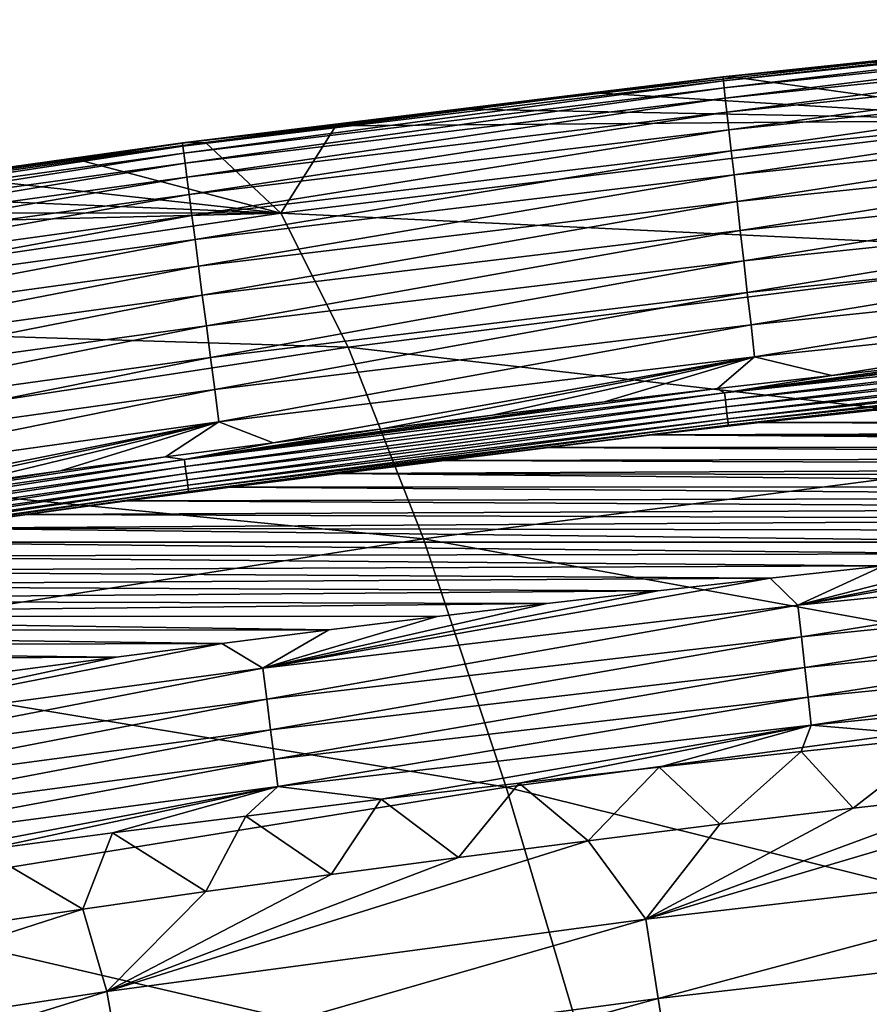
# Model space of a CAD drawing. Header units: millimetres. Extents: x -300 to 300, y -500 to 500.
# Tile 718 of 988: x -88 to -76, y 483 to 497. Entities that reach past the tile are written whole.
import ezdxf

# ---------------------------------------------------------------- set-up
doc = ezdxf.new("R2010")
doc.units = ezdxf.units.MM
doc.header["$LTSCALE"] = 81.481481
for name, color, linetype in [('20', 7, 'CONTINUOUS'), ('24', 7, 'CONTINUOUS'), ('25', 7, 'CONTINUOUS'), ('28', 7, 'CONTINUOUS'), ('29', 7, 'CONTINUOUS'), ('31', 7, 'CONTINUOUS'), ('33', 7, 'CONTINUOUS')]:
    doc.layers.add(name, color=color, linetype=linetype)

msp = doc.modelspace()

# ---------------------------------------------------------------- linework, layer by layer
at = {"layer": '20', "color": 7, "linetype": 'CONTINUOUS'}
for points in [[(-77.898, 496.052, 5.601), (-73.452, 495.438, 11.295), (-75.921, 496.273, 5.59), (-77.898, 496.052, 5.601)], [(-79.845, 495.826, 5.612), (-73.452, 495.438, 11.295), (-77.898, 496.052, 5.601), (-79.845, 495.826, 5.612)], [(-81.765, 495.596, 5.623), (-73.452, 495.438, 11.295), (-79.845, 495.826, 5.612), (-81.765, 495.596, 5.623)], [(-83.66, 495.36, 5.635), (-73.452, 495.438, 11.295), (-81.765, 495.596, 5.623), (-83.66, 495.36, 5.635)], [(-84.45, 494.105, 11.274), (-72.596, 493.544, 16.89), (-73.452, 495.438, 11.295), (-84.45, 494.105, 11.274)], [(-84.45, 494.105, 11.274), (-73.452, 495.438, 11.295), (-83.66, 495.36, 5.635), (-84.45, 494.105, 11.274)], [(-85.53, 495.119, 5.646), (-84.45, 494.105, 11.274), (-83.66, 495.36, 5.635), (-85.53, 495.119, 5.646)], [(-87.374, 494.874, 5.658), (-84.45, 494.105, 11.274), (-85.53, 495.119, 5.646), (-87.374, 494.874, 5.658)], [(-89.192, 494.624, 5.67), (-84.45, 494.105, 11.274), (-87.374, 494.874, 5.658), (-89.192, 494.624, 5.67)], [(-90.981, 494.371, 5.682), (-84.45, 494.105, 11.274), (-89.192, 494.624, 5.67), (-90.981, 494.371, 5.682)], [(-92.738, 494.114, 5.694), (-84.45, 494.105, 11.274), (-90.981, 494.371, 5.682), (-92.738, 494.114, 5.694)], [(-94.464, 493.854, 5.706), (-84.45, 494.105, 11.274), (-92.738, 494.114, 5.694), (-94.464, 493.854, 5.706)], [(-95.104, 492.535, 11.251), (-83.481, 492.177, 16.858), (-84.45, 494.105, 11.274), (-95.104, 492.535, 11.251)], [(-95.104, 492.535, 11.251), (-84.45, 494.105, 11.274), (-94.464, 493.854, 5.706), (-95.104, 492.535, 11.251)], [(-83.481, 492.177, 16.858), (-72.596, 493.544, 16.89), (-84.45, 494.105, 11.274), (-83.481, 492.177, 16.858)], [(-83.481, 492.177, 16.858), (-71.643, 490.817, 22.162), (-72.596, 493.544, 16.89), (-83.481, 492.177, 16.858)], [(-94.032, 490.57, 16.822), (-83.481, 492.177, 16.858), (-95.104, 492.535, 11.251), (-94.032, 490.57, 16.822)], [(-94.032, 490.57, 16.822), (-82.4, 489.421, 22.119), (-83.481, 492.177, 16.858), (-94.032, 490.57, 16.822)], [(-82.4, 489.421, 22.119), (-71.643, 490.817, 22.162), (-83.481, 492.177, 16.858), (-82.4, 489.421, 22.119)], [(-82.4, 489.421, 22.119), (-70.596, 487.276, 27.119), (-71.643, 490.817, 22.162), (-82.4, 489.421, 22.119)], [(-92.832, 487.782, 22.072), (-82.4, 489.421, 22.119), (-94.032, 490.57, 16.822), (-92.832, 487.782, 22.072)], [(-92.832, 487.782, 22.072), (-81.211, 485.856, 27.068), (-82.4, 489.421, 22.119), (-92.832, 487.782, 22.072)], [(-81.211, 485.856, 27.068), (-70.596, 487.276, 27.119), (-82.4, 489.421, 22.119), (-81.211, 485.856, 27.068)], [(-91.508, 484.192, 27.01), (-81.211, 485.856, 27.068), (-92.832, 487.782, 22.072), (-91.508, 484.192, 27.01)], [(-81.211, 485.856, 27.068), (-69.46, 482.94, 31.772), (-70.596, 487.276, 27.119), (-81.211, 485.856, 27.068)], [(-91.508, 484.192, 27.01), (-79.917, 481.502, 31.713), (-81.211, 485.856, 27.068), (-91.508, 484.192, 27.01)], [(-79.917, 481.502, 31.713), (-69.46, 482.94, 31.772), (-81.211, 485.856, 27.068), (-79.917, 481.502, 31.713)], [(-90.064, 479.818, 31.646), (-79.917, 481.502, 31.713), (-91.508, 484.192, 27.01), (-90.064, 479.818, 31.646)], [(-79.917, 481.502, 31.713), (-68.237, 477.829, 36.129), (-69.46, 482.94, 31.772), (-79.917, 481.502, 31.713)]]:
    msp.add_3dface(points, dxfattribs=at)
at = {"layer": '24', "color": 7, "linetype": 'CONTINUOUS'}
for points in [[(-74.897, 486.585, 1.401), (-76.224, 485.551, 2.124), (-76.97, 486.367, 1.397), (-74.897, 486.585, 1.401)], [(-74.283, 485.775, 2.111), (-76.224, 485.551, 2.124), (-74.897, 486.585, 1.401), (-74.283, 485.775, 2.111)], [(-76.97, 486.367, 1.397), (-78.14, 485.321, 2.136), (-79.012, 486.143, 1.393), (-76.97, 486.367, 1.397)], [(-76.224, 485.551, 2.124), (-78.14, 485.321, 2.136), (-76.97, 486.367, 1.397), (-76.224, 485.551, 2.124)], [(-79.012, 486.143, 1.393), (-80.032, 485.085, 2.149), (-81.023, 485.914, 1.389), (-79.012, 486.143, 1.393)], [(-78.14, 485.321, 2.136), (-80.032, 485.085, 2.149), (-79.012, 486.143, 1.393), (-78.14, 485.321, 2.136)], [(-81.023, 485.914, 1.389), (-81.895, 484.845, 2.161), (-83.005, 485.68, 1.384), (-81.023, 485.914, 1.389)], [(-80.032, 485.085, 2.149), (-81.895, 484.845, 2.161), (-81.023, 485.914, 1.389), (-80.032, 485.085, 2.149)], [(-83.005, 485.68, 1.384), (-83.727, 484.601, 2.173), (-84.954, 485.44, 1.38), (-83.005, 485.68, 1.384)], [(-81.895, 484.845, 2.161), (-83.727, 484.601, 2.173), (-83.005, 485.68, 1.384), (-81.895, 484.845, 2.161)], [(-84.954, 485.44, 1.38), (-85.527, 484.354, 2.185), (-86.867, 485.197, 1.376), (-84.954, 485.44, 1.38)], [(-83.727, 484.601, 2.173), (-85.527, 484.354, 2.185), (-84.954, 485.44, 1.38), (-83.727, 484.601, 2.173)], [(-86.867, 485.197, 1.376), (-87.294, 484.102, 2.197), (-88.741, 484.951, 1.371), (-86.867, 485.197, 1.376)], [(-85.527, 484.354, 2.185), (-87.294, 484.102, 2.197), (-86.867, 485.197, 1.376), (-85.527, 484.354, 2.185)], [(-87.294, 484.102, 2.197), (-89.028, 483.848, 2.209), (-88.741, 484.951, 1.371), (-87.294, 484.102, 2.197)]]:
    msp.add_3dface(points, dxfattribs=at)
at = {"layer": '25', "color": 7, "linetype": 'CONTINUOUS'}
for points in [[(-74.283, 485.775, 2.111), (-72.316, 485.994, 2.099), (-79.202, 483.958, 3.22), (-74.283, 485.775, 2.111)], [(-72.316, 485.994, 2.099), (-71.416, 484.857, 3.188), (-79.202, 483.958, 3.22), (-72.316, 485.994, 2.099)], [(-76.224, 485.551, 2.124), (-74.283, 485.775, 2.111), (-79.202, 483.958, 3.22), (-76.224, 485.551, 2.124)], [(-78.14, 485.321, 2.136), (-76.224, 485.551, 2.124), (-79.202, 483.958, 3.22), (-78.14, 485.321, 2.136)], [(-80.032, 485.085, 2.149), (-78.14, 485.321, 2.136), (-79.202, 483.958, 3.22), (-80.032, 485.085, 2.149)], [(-81.895, 484.845, 2.161), (-80.032, 485.085, 2.149), (-86.949, 482.92, 3.253), (-81.895, 484.845, 2.161)], [(-80.032, 485.085, 2.149), (-79.202, 483.958, 3.22), (-86.949, 482.92, 3.253), (-80.032, 485.085, 2.149)], [(-83.727, 484.601, 2.173), (-81.895, 484.845, 2.161), (-86.949, 482.92, 3.253), (-83.727, 484.601, 2.173)], [(-71.416, 484.857, 3.188), (-79.025, 482.817, 4.417), (-79.202, 483.958, 3.22), (-71.416, 484.857, 3.188)], [(-71.263, 483.712, 4.404), (-79.025, 482.817, 4.417), (-71.416, 484.857, 3.188), (-71.263, 483.712, 4.404)], [(-85.527, 484.354, 2.185), (-83.727, 484.601, 2.173), (-86.949, 482.92, 3.253), (-85.527, 484.354, 2.185)], [(-87.294, 484.102, 2.197), (-85.527, 484.354, 2.185), (-86.949, 482.92, 3.253), (-87.294, 484.102, 2.197)], [(-89.028, 483.848, 2.209), (-87.294, 484.102, 2.197), (-94.652, 481.735, 3.288), (-89.028, 483.848, 2.209)], [(-87.294, 484.102, 2.197), (-86.949, 482.92, 3.253), (-94.652, 481.735, 3.288), (-87.294, 484.102, 2.197)], [(-79.202, 483.958, 3.22), (-86.748, 481.784, 4.431), (-86.949, 482.92, 3.253), (-79.202, 483.958, 3.22)], [(-79.025, 482.817, 4.417), (-86.748, 481.784, 4.431), (-79.202, 483.958, 3.22), (-79.025, 482.817, 4.417)], [(-71.263, 483.712, 4.404), (-78.861, 481.775, 5.711), (-79.025, 482.817, 4.417), (-71.263, 483.712, 4.404)], [(-71.12, 482.669, 5.717), (-78.861, 481.775, 5.711), (-71.263, 483.712, 4.404), (-71.12, 482.669, 5.717)], [(-86.949, 482.92, 3.253), (-94.424, 480.604, 4.444), (-94.652, 481.735, 3.288), (-86.949, 482.92, 3.253)], [(-86.748, 481.784, 4.431), (-94.424, 480.604, 4.444), (-86.949, 482.92, 3.253), (-86.748, 481.784, 4.431)], [(-79.025, 482.817, 4.417), (-86.56, 480.744, 5.704), (-86.748, 481.784, 4.431), (-79.025, 482.817, 4.417)], [(-78.861, 481.775, 5.711), (-86.56, 480.744, 5.704), (-79.025, 482.817, 4.417), (-78.861, 481.775, 5.711)]]:
    msp.add_3dface(points, dxfattribs=at)
at = {"layer": '28', "color": 7, "linetype": 'CONTINUOUS'}
for points in [[(-71.879, 496.698, 5.568), (-70.313, 496.884, 5.119), (-78.097, 496.063, 5.159), (-71.879, 496.698, 5.568)], [(-70.313, 496.884, 5.119), (-78.096, 496.057, 4.696), (-78.097, 496.063, 5.159), (-70.313, 496.884, 5.119)], [(-70.312, 496.873, 4.658), (-78.096, 496.057, 4.696), (-70.313, 496.884, 5.119), (-70.312, 496.873, 4.658)], [(-70.312, 496.873, 4.658), (-78.09, 496.005, 4.221), (-78.096, 496.057, 4.696), (-70.312, 496.873, 4.658)], [(-70.307, 496.819, 4.185), (-78.09, 496.005, 4.221), (-70.312, 496.873, 4.658), (-70.307, 496.819, 4.185)], [(-70.307, 496.819, 4.185), (-78.079, 495.905, 3.74), (-78.09, 496.005, 4.221), (-70.307, 496.819, 4.185)], [(-70.297, 496.716, 3.707), (-78.079, 495.905, 3.74), (-70.307, 496.819, 4.185), (-70.297, 496.716, 3.707)], [(-73.915, 496.488, 5.579), (-71.879, 496.698, 5.568), (-78.097, 496.063, 5.159), (-73.915, 496.488, 5.579)], [(-70.297, 496.716, 3.707), (-78.062, 495.755, 3.259), (-78.079, 495.905, 3.74), (-70.297, 496.716, 3.707)], [(-70.282, 496.563, 3.23), (-78.062, 495.755, 3.259), (-70.297, 496.716, 3.707), (-70.282, 496.563, 3.23)], [(-70.282, 496.563, 3.23), (-78.039, 495.553, 2.788), (-78.062, 495.755, 3.259), (-70.282, 496.563, 3.23)], [(-70.263, 496.359, 2.763), (-78.039, 495.553, 2.788), (-70.282, 496.563, 3.23), (-70.263, 496.359, 2.763)], [(-75.921, 496.273, 5.59), (-73.915, 496.488, 5.579), (-78.097, 496.063, 5.159), (-75.921, 496.273, 5.59)], [(-77.898, 496.052, 5.601), (-75.921, 496.273, 5.59), (-78.097, 496.063, 5.159), (-77.898, 496.052, 5.601)], [(-70.263, 496.359, 2.763), (-78.011, 495.3, 2.334), (-78.039, 495.553, 2.788), (-70.263, 496.359, 2.763)], [(-70.238, 496.105, 2.312), (-78.011, 495.3, 2.334), (-70.263, 496.359, 2.763), (-70.238, 496.105, 2.312)], [(-70.238, 496.105, 2.312), (-77.977, 494.999, 1.905), (-78.011, 495.3, 2.334), (-70.238, 496.105, 2.312)], [(-70.209, 495.803, 1.887), (-77.977, 494.999, 1.905), (-70.238, 496.105, 2.312), (-70.209, 495.803, 1.887)], [(-79.845, 495.826, 5.612), (-78.097, 496.063, 5.159), (-85.863, 495.114, 5.204), (-79.845, 495.826, 5.612)], [(-78.097, 496.063, 5.159), (-85.862, 495.111, 4.739), (-85.863, 495.114, 5.204), (-78.097, 496.063, 5.159)], [(-78.096, 496.057, 4.696), (-85.862, 495.111, 4.739), (-78.097, 496.063, 5.159), (-78.096, 496.057, 4.696)], [(-78.096, 496.057, 4.696), (-85.856, 495.064, 4.261), (-85.862, 495.111, 4.739), (-78.096, 496.057, 4.696)], [(-78.09, 496.005, 4.221), (-85.856, 495.064, 4.261), (-78.096, 496.057, 4.696), (-78.09, 496.005, 4.221)], [(-78.09, 496.005, 4.221), (-85.844, 494.967, 3.776), (-85.856, 495.064, 4.261), (-78.09, 496.005, 4.221)], [(-78.079, 495.905, 3.74), (-85.844, 494.967, 3.776), (-78.09, 496.005, 4.221), (-78.079, 495.905, 3.74)], [(-79.845, 495.826, 5.612), (-77.898, 496.052, 5.601), (-78.097, 496.063, 5.159), (-79.845, 495.826, 5.612)], [(-81.765, 495.596, 5.623), (-79.845, 495.826, 5.612), (-85.863, 495.114, 5.204), (-81.765, 495.596, 5.623)], [(-78.079, 495.905, 3.74), (-85.824, 494.82, 3.292), (-85.844, 494.967, 3.776), (-78.079, 495.905, 3.74)], [(-78.062, 495.755, 3.259), (-85.824, 494.82, 3.292), (-78.079, 495.905, 3.74), (-78.062, 495.755, 3.259)], [(-78.062, 495.755, 3.259), (-85.798, 494.62, 2.816), (-85.824, 494.82, 3.292), (-78.062, 495.755, 3.259)], [(-78.039, 495.553, 2.788), (-85.798, 494.62, 2.816), (-78.062, 495.755, 3.259), (-78.039, 495.553, 2.788)], [(-70.209, 495.803, 1.887), (-77.937, 494.654, 1.509), (-77.977, 494.999, 1.905), (-70.209, 495.803, 1.887)], [(-70.175, 495.458, 1.495), (-77.937, 494.654, 1.509), (-70.209, 495.803, 1.887), (-70.175, 495.458, 1.495)], [(-83.66, 495.36, 5.635), (-81.765, 495.596, 5.623), (-85.863, 495.114, 5.204), (-83.66, 495.36, 5.635)], [(-78.039, 495.553, 2.788), (-85.765, 494.37, 2.358), (-85.798, 494.62, 2.816), (-78.039, 495.553, 2.788)], [(-78.011, 495.3, 2.334), (-85.765, 494.37, 2.358), (-78.039, 495.553, 2.788), (-78.011, 495.3, 2.334)], [(-70.175, 495.458, 1.495), (-77.894, 494.271, 1.153), (-77.937, 494.654, 1.509), (-70.175, 495.458, 1.495)], [(-70.138, 495.074, 1.142), (-77.894, 494.271, 1.153), (-70.175, 495.458, 1.495), (-70.138, 495.074, 1.142)], [(-85.53, 495.119, 5.646), (-83.66, 495.36, 5.635), (-85.863, 495.114, 5.204), (-85.53, 495.119, 5.646)], [(-78.011, 495.3, 2.334), (-85.726, 494.07, 1.925), (-85.765, 494.37, 2.358), (-78.011, 495.3, 2.334)], [(-77.977, 494.999, 1.905), (-85.726, 494.07, 1.925), (-78.011, 495.3, 2.334), (-77.977, 494.999, 1.905)], [(-87.374, 494.874, 5.658), (-85.863, 495.114, 5.204), (-93.61, 494.027, 5.254), (-87.374, 494.874, 5.658)], [(-85.862, 495.111, 4.739), (-93.61, 494.028, 4.787), (-85.863, 495.114, 5.204), (-85.862, 495.111, 4.739)], [(-85.863, 495.114, 5.204), (-93.61, 494.028, 4.787), (-93.61, 494.027, 5.254), (-85.863, 495.114, 5.204)], [(-85.862, 495.111, 4.739), (-93.603, 493.985, 4.305), (-93.61, 494.028, 4.787), (-85.862, 495.111, 4.739)], [(-85.856, 495.064, 4.261), (-93.603, 493.985, 4.305), (-85.862, 495.111, 4.739), (-85.856, 495.064, 4.261)], [(-87.374, 494.874, 5.658), (-85.53, 495.119, 5.646), (-85.863, 495.114, 5.204), (-87.374, 494.874, 5.658)], [(-85.856, 495.064, 4.261), (-93.589, 493.892, 3.817), (-93.603, 493.985, 4.305), (-85.856, 495.064, 4.261)], [(-85.844, 494.967, 3.776), (-93.589, 493.892, 3.817), (-85.856, 495.064, 4.261), (-85.844, 494.967, 3.776)], [(-85.844, 494.967, 3.776), (-93.568, 493.748, 3.328), (-93.589, 493.892, 3.817), (-85.844, 494.967, 3.776)], [(-85.824, 494.82, 3.292), (-93.568, 493.748, 3.328), (-85.844, 494.967, 3.776), (-85.824, 494.82, 3.292)], [(-77.977, 494.999, 1.905), (-85.681, 493.725, 1.525), (-85.726, 494.07, 1.925), (-77.977, 494.999, 1.905)], [(-77.937, 494.654, 1.509), (-85.681, 493.725, 1.525), (-77.977, 494.999, 1.905), (-77.937, 494.654, 1.509)], [(-70.138, 495.074, 1.142), (-77.847, 493.856, 0.842), (-77.894, 494.271, 1.153), (-70.138, 495.074, 1.142)], [(-70.097, 494.66, 0.834), (-77.847, 493.856, 0.842), (-70.138, 495.074, 1.142), (-70.097, 494.66, 0.834)], [(-89.192, 494.624, 5.67), (-87.374, 494.874, 5.658), (-93.61, 494.027, 5.254), (-89.192, 494.624, 5.67)], [(-85.824, 494.82, 3.292), (-93.538, 493.551, 2.848), (-93.568, 493.748, 3.328), (-85.824, 494.82, 3.292)], [(-85.798, 494.62, 2.816), (-93.538, 493.551, 2.848), (-85.824, 494.82, 3.292), (-85.798, 494.62, 2.816)], [(-85.798, 494.62, 2.816), (-93.501, 493.303, 2.385), (-93.538, 493.551, 2.848), (-85.798, 494.62, 2.816)], [(-85.765, 494.37, 2.358), (-93.501, 493.303, 2.385), (-85.798, 494.62, 2.816), (-85.765, 494.37, 2.358)], [(-77.937, 494.654, 1.509), (-85.631, 493.342, 1.165), (-85.681, 493.725, 1.525), (-77.937, 494.654, 1.509)], [(-77.894, 494.271, 1.153), (-85.631, 493.342, 1.165), (-77.937, 494.654, 1.509), (-77.894, 494.271, 1.153)], [(-70.097, 494.66, 0.834), (-77.797, 493.417, 0.579), (-77.847, 493.856, 0.842), (-70.097, 494.66, 0.834)], [(-70.055, 494.222, 0.573), (-77.797, 493.417, 0.579), (-70.097, 494.66, 0.834), (-70.055, 494.222, 0.573)], [(-85.765, 494.37, 2.358), (-93.456, 493.004, 1.947), (-93.501, 493.303, 2.385), (-85.765, 494.37, 2.358)], [(-85.726, 494.07, 1.925), (-93.456, 493.004, 1.947), (-85.765, 494.37, 2.358), (-85.726, 494.07, 1.925)], [(-77.894, 494.271, 1.153), (-85.577, 492.926, 0.85), (-85.631, 493.342, 1.165), (-77.894, 494.271, 1.153)], [(-77.847, 493.856, 0.842), (-85.577, 492.926, 0.85), (-77.894, 494.271, 1.153), (-77.847, 493.856, 0.842)], [(-70.055, 494.222, 0.573), (-77.746, 492.963, 0.366), (-77.797, 493.417, 0.579), (-70.055, 494.222, 0.573)], [(-70.011, 493.769, 0.363), (-77.746, 492.963, 0.366), (-70.055, 494.222, 0.573), (-70.011, 493.769, 0.363)], [(-85.726, 494.07, 1.925), (-93.405, 492.66, 1.543), (-93.456, 493.004, 1.947), (-85.726, 494.07, 1.925)], [(-85.681, 493.725, 1.525), (-93.405, 492.66, 1.543), (-85.726, 494.07, 1.925), (-85.681, 493.725, 1.525)], [(-77.847, 493.856, 0.842), (-85.519, 492.486, 0.584), (-85.577, 492.926, 0.85), (-77.847, 493.856, 0.842)], [(-77.797, 493.417, 0.579), (-85.519, 492.486, 0.584), (-77.847, 493.856, 0.842), (-77.797, 493.417, 0.579)], [(-85.681, 493.725, 1.525), (-93.347, 492.277, 1.179), (-93.405, 492.66, 1.543), (-85.681, 493.725, 1.525)], [(-85.631, 493.342, 1.165), (-93.347, 492.277, 1.179), (-85.681, 493.725, 1.525), (-85.631, 493.342, 1.165)], [(-70.011, 493.769, 0.363), (-77.693, 492.5, 0.203), (-77.746, 492.963, 0.366), (-70.011, 493.769, 0.363)], [(-69.966, 493.308, 0.202), (-77.693, 492.5, 0.203), (-70.011, 493.769, 0.363), (-69.966, 493.308, 0.202)], [(-77.797, 493.417, 0.579), (-85.459, 492.03, 0.369), (-85.519, 492.486, 0.584), (-77.797, 493.417, 0.579)], [(-77.746, 492.963, 0.366), (-85.459, 492.03, 0.369), (-77.797, 493.417, 0.579), (-77.746, 492.963, 0.366)], [(-85.631, 493.342, 1.165), (-93.285, 491.861, 0.86), (-93.347, 492.277, 1.179), (-85.631, 493.342, 1.165)], [(-85.577, 492.926, 0.85), (-93.285, 491.861, 0.86), (-85.631, 493.342, 1.165), (-85.577, 492.926, 0.85)], [(-69.966, 493.308, 0.202), (-77.641, 492.037, 0.09), (-77.693, 492.5, 0.203), (-69.966, 493.308, 0.202)], [(-69.921, 492.846, 0.09), (-77.641, 492.037, 0.09), (-69.966, 493.308, 0.202), (-69.921, 492.846, 0.09)], [(-85.577, 492.926, 0.85), (-93.219, 491.42, 0.591), (-93.285, 491.861, 0.86), (-85.577, 492.926, 0.85)], [(-85.519, 492.486, 0.584), (-93.219, 491.42, 0.591), (-85.577, 492.926, 0.85), (-85.519, 492.486, 0.584)], [(-77.746, 492.963, 0.366), (-85.399, 491.567, 0.205), (-85.459, 492.03, 0.369), (-77.746, 492.963, 0.366)], [(-77.693, 492.5, 0.203), (-85.399, 491.567, 0.205), (-77.746, 492.963, 0.366), (-77.693, 492.5, 0.203)], [(-77.641, 492.037, 0.09), (-69.921, 492.846, 0.09), (-76.531, 491.77, 0.031), (-77.641, 492.037, 0.09)], [(-76.531, 491.77, 0.031), (-69.921, 492.846, 0.09), (-74.874, 491.952, 0.031), (-76.531, 491.77, 0.031)], [(-85.519, 492.486, 0.584), (-93.15, 490.963, 0.373), (-93.219, 491.42, 0.591), (-85.519, 492.486, 0.584)], [(-85.459, 492.03, 0.369), (-93.15, 490.963, 0.373), (-85.519, 492.486, 0.584), (-85.459, 492.03, 0.369)], [(-77.693, 492.5, 0.203), (-85.338, 491.103, 0.091), (-85.399, 491.567, 0.205), (-77.693, 492.5, 0.203)], [(-77.641, 492.037, 0.09), (-85.338, 491.103, 0.091), (-77.693, 492.5, 0.203), (-77.641, 492.037, 0.09)], [(-85.459, 492.03, 0.369), (-93.08, 490.498, 0.208), (-93.15, 490.963, 0.373), (-85.459, 492.03, 0.369)], [(-85.399, 491.567, 0.205), (-93.08, 490.498, 0.208), (-85.459, 492.03, 0.369), (-85.399, 491.567, 0.205)], [(-85.338, 491.103, 0.091), (-77.641, 492.037, 0.09), (-84.561, 490.805, 0.031), (-85.338, 491.103, 0.091)], [(-84.561, 490.805, 0.031), (-77.641, 492.037, 0.09), (-82.992, 491.004, 0.031), (-84.561, 490.805, 0.031)], [(-82.992, 491.004, 0.031), (-77.641, 492.037, 0.09), (-81.405, 491.201, 0.031), (-82.992, 491.004, 0.031)], [(-81.405, 491.201, 0.031), (-77.641, 492.037, 0.09), (-79.798, 491.394, 0.031), (-81.405, 491.201, 0.031)], [(-79.798, 491.394, 0.031), (-77.641, 492.037, 0.09), (-78.173, 491.584, 0.031), (-79.798, 491.394, 0.031)], [(-78.173, 491.584, 0.031), (-77.641, 492.037, 0.09), (-76.531, 491.77, 0.031), (-78.173, 491.584, 0.031)], [(-85.399, 491.567, 0.205), (-93.011, 490.032, 0.092), (-93.08, 490.498, 0.208), (-85.399, 491.567, 0.205)], [(-85.338, 491.103, 0.091), (-93.011, 490.032, 0.092), (-85.399, 491.567, 0.205), (-85.338, 491.103, 0.091)], [(-93.011, 490.032, 0.092), (-85.338, 491.103, 0.091), (-91.99, 489.78, 0.031), (-93.011, 490.032, 0.092)], [(-91.99, 489.78, 0.031), (-85.338, 491.103, 0.091), (-90.553, 489.989, 0.031), (-91.99, 489.78, 0.031)], [(-90.553, 489.989, 0.031), (-85.338, 491.103, 0.091), (-89.095, 490.195, 0.031), (-90.553, 489.989, 0.031)], [(-89.095, 490.195, 0.031), (-85.338, 491.103, 0.091), (-87.613, 490.4, 0.031), (-89.095, 490.195, 0.031)], [(-87.613, 490.4, 0.031), (-85.338, 491.103, 0.091), (-86.104, 490.603, 0.031), (-87.613, 490.4, 0.031)], [(-86.104, 490.603, 0.031), (-85.338, 491.103, 0.091), (-84.561, 490.805, 0.031), (-86.104, 490.603, 0.031)]]:
    msp.add_3dface(points, dxfattribs=at)
at = {"layer": '29', "color": 7, "linetype": 'CONTINUOUS'}
for points in [[(-75.978, 491.271, 0.5), (-50.387, 491.125, 0.5), (-77.565, 491.094, 0.5), (-75.978, 491.271, 0.5)], [(-77.565, 491.094, 0.5), (-52.372, 491.002, 0.5), (-79.115, 490.916, 0.5), (-77.565, 491.094, 0.5)], [(-52.372, 491.002, 0.5), (-54.332, 490.875, 0.5), (-79.115, 490.916, 0.5), (-52.372, 491.002, 0.5)], [(-50.387, 491.125, 0.5), (-52.372, 491.002, 0.5), (-77.565, 491.094, 0.5), (-50.387, 491.125, 0.5)], [(-79.115, 490.916, 0.5), (-56.268, 490.743, 0.5), (-80.636, 490.735, 0.5), (-79.115, 490.916, 0.5)], [(-54.332, 490.875, 0.5), (-56.268, 490.743, 0.5), (-79.115, 490.916, 0.5), (-54.332, 490.875, 0.5)], [(-80.636, 490.735, 0.5), (-58.18, 490.607, 0.5), (-82.141, 490.551, 0.5), (-80.636, 490.735, 0.5)], [(-56.268, 490.743, 0.5), (-58.18, 490.607, 0.5), (-80.636, 490.735, 0.5), (-56.268, 490.743, 0.5)], [(-58.18, 490.607, 0.5), (-60.064, 490.466, 0.5), (-82.141, 490.551, 0.5), (-58.18, 490.607, 0.5)], [(-82.141, 490.551, 0.5), (-60.064, 490.466, 0.5), (-83.649, 490.362, 0.5), (-82.141, 490.551, 0.5)], [(-60.064, 490.466, 0.5), (-61.917, 490.322, 0.5), (-83.649, 490.362, 0.5), (-60.064, 490.466, 0.5)], [(-83.649, 490.362, 0.5), (-63.74, 490.173, 0.5), (-85.171, 490.166, 0.5), (-83.649, 490.362, 0.5)], [(-61.917, 490.322, 0.5), (-63.74, 490.173, 0.5), (-83.649, 490.362, 0.5), (-61.917, 490.322, 0.5)], [(-85.171, 490.166, 0.5), (-65.535, 490.022, 0.5), (-86.658, 489.969, 0.5), (-85.171, 490.166, 0.5)], [(-63.74, 490.173, 0.5), (-65.535, 490.022, 0.5), (-85.171, 490.166, 0.5), (-63.74, 490.173, 0.5)], [(-65.535, 490.022, 0.5), (-67.304, 489.866, 0.5), (-86.658, 489.969, 0.5), (-65.535, 490.022, 0.5)], [(-86.658, 489.969, 0.5), (-67.304, 489.866, 0.5), (-88.099, 489.773, 0.5), (-86.658, 489.969, 0.5)], [(-88.099, 489.773, 0.5), (-69.047, 489.707, 0.5), (-89.513, 489.576, 0.5), (-88.099, 489.773, 0.5)], [(-67.304, 489.866, 0.5), (-69.047, 489.707, 0.5), (-88.099, 489.773, 0.5), (-67.304, 489.866, 0.5)], [(-69.047, 489.707, 0.5), (-70.766, 489.544, 0.5), (-89.513, 489.576, 0.5), (-69.047, 489.707, 0.5)], [(-89.513, 489.576, 0.5), (-72.462, 489.377, 0.5), (-90.911, 489.376, 0.5), (-89.513, 489.576, 0.5)], [(-70.766, 489.544, 0.5), (-72.462, 489.377, 0.5), (-89.513, 489.576, 0.5), (-70.766, 489.544, 0.5)], [(-90.911, 489.376, 0.5), (-74.136, 489.207, 0.5), (-92.302, 489.173, 0.5), (-90.911, 489.376, 0.5)], [(-72.462, 489.377, 0.5), (-74.136, 489.207, 0.5), (-90.911, 489.376, 0.5), (-72.462, 489.377, 0.5)], [(-92.302, 489.173, 0.5), (-75.788, 489.034, 0.5), (-93.69, 488.964, 0.5), (-92.302, 489.173, 0.5)], [(-74.136, 489.207, 0.5), (-75.788, 489.034, 0.5), (-92.302, 489.173, 0.5), (-74.136, 489.207, 0.5)], [(-75.788, 489.034, 0.5), (-77.42, 488.857, 0.5), (-93.69, 488.964, 0.5), (-75.788, 489.034, 0.5)], [(-93.69, 488.964, 0.5), (-77.42, 488.857, 0.5), (-95.077, 488.751, 0.5), (-93.69, 488.964, 0.5)], [(-95.077, 488.751, 0.5), (-79.033, 488.676, 0.5), (-96.45, 488.535, 0.5), (-95.077, 488.751, 0.5)], [(-77.42, 488.857, 0.5), (-79.033, 488.676, 0.5), (-95.077, 488.751, 0.5), (-77.42, 488.857, 0.5)], [(-79.033, 488.676, 0.5), (-80.626, 488.492, 0.5), (-96.45, 488.535, 0.5), (-79.033, 488.676, 0.5)], [(-96.45, 488.535, 0.5), (-80.626, 488.492, 0.5), (-97.799, 488.318, 0.5), (-96.45, 488.535, 0.5)], [(-80.626, 488.492, 0.5), (-82.201, 488.305, 0.5), (-97.799, 488.318, 0.5), (-80.626, 488.492, 0.5)], [(-97.799, 488.318, 0.5), (-83.759, 488.114, 0.5), (-99.126, 488.099, 0.5), (-97.799, 488.318, 0.5)], [(-82.201, 488.305, 0.5), (-83.759, 488.114, 0.5), (-97.799, 488.318, 0.5), (-82.201, 488.305, 0.5)], [(-99.126, 488.099, 0.5), (-85.298, 487.92, 0.5), (-100.435, 487.878, 0.5), (-99.126, 488.099, 0.5)], [(-83.759, 488.114, 0.5), (-85.298, 487.92, 0.5), (-99.126, 488.099, 0.5), (-83.759, 488.114, 0.5)], [(-85.298, 487.92, 0.5), (-86.813, 487.724, 0.5), (-100.435, 487.878, 0.5), (-85.298, 487.92, 0.5)], [(-100.435, 487.878, 0.5), (-86.813, 487.724, 0.5), (-101.73, 487.655, 0.5), (-100.435, 487.878, 0.5)], [(-86.813, 487.724, 0.5), (-88.303, 487.525, 0.5), (-101.73, 487.655, 0.5), (-86.813, 487.724, 0.5)]]:
    msp.add_3dface(points, dxfattribs=at)
at = {"layer": '31', "color": 7, "linetype": 'CONTINUOUS'}
for points in [[(-78.072, 491.52, 0.028), (-71.509, 492.305, 0.031), (-70.295, 492.347, 0.028), (-78.072, 491.52, 0.028)], [(-78.072, 491.52, 0.028), (-70.295, 492.347, 0.028), (-78.06, 491.42, 0.042), (-78.072, 491.52, 0.028)], [(-73.2, 492.131, 0.031), (-71.509, 492.305, 0.031), (-78.072, 491.52, 0.028), (-73.2, 492.131, 0.031)], [(-78.06, 491.42, 0.042), (-70.295, 492.347, 0.028), (-70.285, 492.246, 0.042), (-78.06, 491.42, 0.042)], [(-78.06, 491.42, 0.042), (-70.285, 492.246, 0.042), (-78.049, 491.32, 0.079), (-78.06, 491.42, 0.042)], [(-78.049, 491.32, 0.079), (-70.285, 492.246, 0.042), (-70.275, 492.146, 0.079), (-78.049, 491.32, 0.079)], [(-78.049, 491.32, 0.079), (-70.275, 492.146, 0.079), (-78.038, 491.228, 0.138), (-78.049, 491.32, 0.079)], [(-78.038, 491.228, 0.138), (-70.275, 492.146, 0.079), (-70.266, 492.053, 0.138), (-78.038, 491.228, 0.138)], [(-74.874, 491.952, 0.031), (-73.2, 492.131, 0.031), (-78.072, 491.52, 0.028), (-74.874, 491.952, 0.031)], [(-78.038, 491.228, 0.138), (-70.266, 492.053, 0.138), (-78.029, 491.15, 0.216), (-78.038, 491.228, 0.138)], [(-78.029, 491.15, 0.216), (-70.266, 492.053, 0.138), (-70.259, 491.976, 0.216), (-78.029, 491.15, 0.216)], [(-76.531, 491.77, 0.031), (-74.874, 491.952, 0.031), (-78.072, 491.52, 0.028), (-76.531, 491.77, 0.031)], [(-78.029, 491.15, 0.216), (-70.259, 491.976, 0.216), (-78.023, 491.093, 0.307), (-78.029, 491.15, 0.216)], [(-78.023, 491.093, 0.307), (-70.259, 491.976, 0.216), (-70.253, 491.918, 0.307), (-78.023, 491.093, 0.307)], [(-78.023, 491.093, 0.307), (-70.253, 491.918, 0.307), (-78.019, 491.057, 0.404), (-78.023, 491.093, 0.307)], [(-78.019, 491.057, 0.404), (-70.253, 491.918, 0.307), (-70.25, 491.883, 0.404), (-78.019, 491.057, 0.404)], [(-77.565, 491.094, 0.5), (-78.019, 491.057, 0.404), (-70.25, 491.883, 0.404), (-77.565, 491.094, 0.5)], [(-75.978, 491.271, 0.5), (-77.565, 491.094, 0.5), (-70.25, 491.883, 0.404), (-75.978, 491.271, 0.5)], [(-78.173, 491.584, 0.031), (-76.531, 491.77, 0.031), (-78.072, 491.52, 0.028), (-78.173, 491.584, 0.031)], [(-79.798, 491.394, 0.031), (-78.173, 491.584, 0.031), (-85.835, 490.564, 0.028), (-79.798, 491.394, 0.031)], [(-85.835, 490.564, 0.028), (-78.173, 491.584, 0.031), (-78.072, 491.52, 0.028), (-85.835, 490.564, 0.028)], [(-85.835, 490.564, 0.028), (-78.072, 491.52, 0.028), (-85.822, 490.464, 0.042), (-85.835, 490.564, 0.028)], [(-85.822, 490.464, 0.042), (-78.072, 491.52, 0.028), (-78.06, 491.42, 0.042), (-85.822, 490.464, 0.042)], [(-81.405, 491.201, 0.031), (-79.798, 491.394, 0.031), (-85.835, 490.564, 0.028), (-81.405, 491.201, 0.031)], [(-85.822, 490.464, 0.042), (-78.06, 491.42, 0.042), (-85.809, 490.364, 0.079), (-85.822, 490.464, 0.042)], [(-85.809, 490.364, 0.079), (-78.06, 491.42, 0.042), (-78.049, 491.32, 0.079), (-85.809, 490.364, 0.079)], [(-85.809, 490.364, 0.079), (-78.049, 491.32, 0.079), (-85.797, 490.272, 0.138), (-85.809, 490.364, 0.079)], [(-85.797, 490.272, 0.138), (-78.049, 491.32, 0.079), (-78.038, 491.228, 0.138), (-85.797, 490.272, 0.138)], [(-82.992, 491.004, 0.031), (-81.405, 491.201, 0.031), (-85.835, 490.564, 0.028), (-82.992, 491.004, 0.031)], [(-85.797, 490.272, 0.138), (-78.038, 491.228, 0.138), (-85.786, 490.195, 0.216), (-85.797, 490.272, 0.138)], [(-85.786, 490.195, 0.216), (-78.038, 491.228, 0.138), (-78.029, 491.15, 0.216), (-85.786, 490.195, 0.216)], [(-85.786, 490.195, 0.216), (-78.029, 491.15, 0.216), (-85.779, 490.137, 0.307), (-85.786, 490.195, 0.216)], [(-85.779, 490.137, 0.307), (-78.029, 491.15, 0.216), (-78.023, 491.093, 0.307), (-85.779, 490.137, 0.307)], [(-84.561, 490.805, 0.031), (-82.992, 491.004, 0.031), (-85.835, 490.564, 0.028), (-84.561, 490.805, 0.031)], [(-85.779, 490.137, 0.307), (-78.023, 491.093, 0.307), (-85.774, 490.102, 0.404), (-85.779, 490.137, 0.307)], [(-85.774, 490.102, 0.404), (-78.023, 491.093, 0.307), (-78.019, 491.057, 0.404), (-85.774, 490.102, 0.404)], [(-85.171, 490.166, 0.5), (-85.774, 490.102, 0.404), (-78.019, 491.057, 0.404), (-85.171, 490.166, 0.5)], [(-83.649, 490.362, 0.5), (-85.171, 490.166, 0.5), (-78.019, 491.057, 0.404), (-83.649, 490.362, 0.5)], [(-82.141, 490.551, 0.5), (-83.649, 490.362, 0.5), (-78.019, 491.057, 0.404), (-82.141, 490.551, 0.5)], [(-80.636, 490.735, 0.5), (-82.141, 490.551, 0.5), (-78.019, 491.057, 0.404), (-80.636, 490.735, 0.5)], [(-79.115, 490.916, 0.5), (-80.636, 490.735, 0.5), (-78.019, 491.057, 0.404), (-79.115, 490.916, 0.5)], [(-77.565, 491.094, 0.5), (-79.115, 490.916, 0.5), (-78.019, 491.057, 0.404), (-77.565, 491.094, 0.5)], [(-86.104, 490.603, 0.031), (-84.561, 490.805, 0.031), (-85.835, 490.564, 0.028), (-86.104, 490.603, 0.031)], [(-87.613, 490.4, 0.031), (-86.104, 490.603, 0.031), (-93.581, 489.467, 0.028), (-87.613, 490.4, 0.031)], [(-93.581, 489.467, 0.028), (-86.104, 490.603, 0.031), (-85.835, 490.564, 0.028), (-93.581, 489.467, 0.028)], [(-93.581, 489.467, 0.028), (-85.835, 490.564, 0.028), (-93.566, 489.367, 0.042), (-93.581, 489.467, 0.028)], [(-93.566, 489.367, 0.042), (-85.835, 490.564, 0.028), (-85.822, 490.464, 0.042), (-93.566, 489.367, 0.042)], [(-93.566, 489.367, 0.042), (-85.822, 490.464, 0.042), (-93.551, 489.268, 0.079), (-93.566, 489.367, 0.042)], [(-93.551, 489.268, 0.079), (-85.822, 490.464, 0.042), (-85.809, 490.364, 0.079), (-93.551, 489.268, 0.079)], [(-89.095, 490.195, 0.031), (-87.613, 490.4, 0.031), (-93.581, 489.467, 0.028), (-89.095, 490.195, 0.031)], [(-93.551, 489.268, 0.079), (-85.809, 490.364, 0.079), (-93.537, 489.176, 0.138), (-93.551, 489.268, 0.079)], [(-93.537, 489.176, 0.138), (-85.809, 490.364, 0.079), (-85.797, 490.272, 0.138), (-93.537, 489.176, 0.138)], [(-93.537, 489.176, 0.138), (-85.797, 490.272, 0.138), (-93.525, 489.099, 0.216), (-93.537, 489.176, 0.138)], [(-93.525, 489.099, 0.216), (-85.797, 490.272, 0.138), (-85.786, 490.195, 0.216), (-93.525, 489.099, 0.216)], [(-93.525, 489.099, 0.216), (-85.786, 490.195, 0.216), (-93.517, 489.042, 0.307), (-93.525, 489.099, 0.216)], [(-93.517, 489.042, 0.307), (-85.786, 490.195, 0.216), (-85.779, 490.137, 0.307), (-93.517, 489.042, 0.307)], [(-85.171, 490.166, 0.5), (-86.658, 489.969, 0.5), (-85.774, 490.102, 0.404), (-85.171, 490.166, 0.5)], [(-93.517, 489.042, 0.307), (-85.779, 490.137, 0.307), (-93.511, 489.006, 0.404), (-93.517, 489.042, 0.307)], [(-93.511, 489.006, 0.404), (-85.779, 490.137, 0.307), (-85.774, 490.102, 0.404), (-93.511, 489.006, 0.404)], [(-92.302, 489.173, 0.5), (-93.511, 489.006, 0.404), (-85.774, 490.102, 0.404), (-92.302, 489.173, 0.5)], [(-90.911, 489.376, 0.5), (-92.302, 489.173, 0.5), (-85.774, 490.102, 0.404), (-90.911, 489.376, 0.5)], [(-89.513, 489.576, 0.5), (-90.911, 489.376, 0.5), (-85.774, 490.102, 0.404), (-89.513, 489.576, 0.5)], [(-88.099, 489.773, 0.5), (-89.513, 489.576, 0.5), (-85.774, 490.102, 0.404), (-88.099, 489.773, 0.5)], [(-86.658, 489.969, 0.5), (-88.099, 489.773, 0.5), (-85.774, 490.102, 0.404), (-86.658, 489.969, 0.5)]]:
    msp.add_3dface(points, dxfattribs=at)
at = {"layer": '33', "color": 7, "linetype": 'CONTINUOUS'}
for points in [[(-72.462, 489.377, 0.5), (-70.766, 489.544, 0.5), (-77.018, 488.468, 0.523), (-72.462, 489.377, 0.5)], [(-77.018, 488.468, 0.523), (-70.766, 489.544, 0.5), (-69.324, 489.246, 0.524), (-77.018, 488.468, 0.523)], [(-74.136, 489.207, 0.5), (-72.462, 489.377, 0.5), (-77.018, 488.468, 0.523), (-74.136, 489.207, 0.5)], [(-77.018, 488.468, 0.523), (-69.324, 489.246, 0.524), (-76.968, 488.016, 0.599), (-77.018, 488.468, 0.523)], [(-75.788, 489.034, 0.5), (-74.136, 489.207, 0.5), (-77.018, 488.468, 0.523), (-75.788, 489.034, 0.5)], [(-76.968, 488.016, 0.599), (-69.324, 489.246, 0.524), (-69.281, 488.789, 0.601), (-76.968, 488.016, 0.599)], [(-77.42, 488.857, 0.5), (-75.788, 489.034, 0.5), (-77.018, 488.468, 0.523), (-77.42, 488.857, 0.5)], [(-79.033, 488.676, 0.5), (-77.42, 488.857, 0.5), (-84.707, 487.566, 0.523), (-79.033, 488.676, 0.5)], [(-84.707, 487.566, 0.523), (-77.42, 488.857, 0.5), (-77.018, 488.468, 0.523), (-84.707, 487.566, 0.523)], [(-76.968, 488.016, 0.599), (-69.281, 488.789, 0.601), (-76.92, 487.573, 0.728), (-76.968, 488.016, 0.599)], [(-76.92, 487.573, 0.728), (-69.281, 488.789, 0.601), (-69.239, 488.341, 0.732), (-76.92, 487.573, 0.728)], [(-80.626, 488.492, 0.5), (-79.033, 488.676, 0.5), (-84.707, 487.566, 0.523), (-80.626, 488.492, 0.5)], [(-82.201, 488.305, 0.5), (-80.626, 488.492, 0.5), (-84.707, 487.566, 0.523), (-82.201, 488.305, 0.5)], [(-84.707, 487.566, 0.523), (-77.018, 488.468, 0.523), (-84.651, 487.119, 0.597), (-84.707, 487.566, 0.523)], [(-84.651, 487.119, 0.597), (-77.018, 488.468, 0.523), (-76.968, 488.016, 0.599), (-84.651, 487.119, 0.597)], [(-76.92, 487.573, 0.728), (-69.239, 488.341, 0.732), (-76.873, 487.147, 0.908), (-76.92, 487.573, 0.728)], [(-76.873, 487.147, 0.908), (-69.239, 488.341, 0.732), (-69.199, 487.911, 0.915), (-76.873, 487.147, 0.908)], [(-83.759, 488.114, 0.5), (-82.201, 488.305, 0.5), (-84.707, 487.566, 0.523), (-83.759, 488.114, 0.5)], [(-85.298, 487.92, 0.5), (-83.759, 488.114, 0.5), (-84.707, 487.566, 0.523), (-85.298, 487.92, 0.5)], [(-86.813, 487.724, 0.5), (-85.298, 487.92, 0.5), (-92.375, 486.529, 0.522), (-86.813, 487.724, 0.5)], [(-92.375, 486.529, 0.522), (-85.298, 487.92, 0.5), (-84.707, 487.566, 0.523), (-92.375, 486.529, 0.522)], [(-84.651, 487.119, 0.597), (-76.968, 488.016, 0.599), (-84.595, 486.68, 0.724), (-84.651, 487.119, 0.597)], [(-84.595, 486.68, 0.724), (-76.968, 488.016, 0.599), (-76.92, 487.573, 0.728), (-84.595, 486.68, 0.724)], [(-76.873, 487.147, 0.908), (-69.199, 487.911, 0.915), (-76.829, 486.747, 1.134), (-76.873, 487.147, 0.908)], [(-76.829, 486.747, 1.134), (-69.199, 487.911, 0.915), (-69.161, 487.509, 1.145), (-76.829, 486.747, 1.134)], [(-88.303, 487.525, 0.5), (-86.813, 487.724, 0.5), (-92.375, 486.529, 0.522), (-88.303, 487.525, 0.5)], [(-92.375, 486.529, 0.522), (-84.707, 487.566, 0.523), (-92.311, 486.087, 0.595), (-92.375, 486.529, 0.522)], [(-92.311, 486.087, 0.595), (-84.707, 487.566, 0.523), (-84.651, 487.119, 0.597), (-92.311, 486.087, 0.595)], [(-84.595, 486.68, 0.724), (-76.92, 487.573, 0.728), (-84.542, 486.258, 0.9), (-84.595, 486.68, 0.724)], [(-84.542, 486.258, 0.9), (-76.92, 487.573, 0.728), (-76.873, 487.147, 0.908), (-84.542, 486.258, 0.9)], [(-74.897, 486.585, 1.401), (-76.829, 486.747, 1.134), (-69.161, 487.509, 1.145), (-74.897, 486.585, 1.401)], [(-92.311, 486.087, 0.595), (-84.651, 487.119, 0.597), (-92.248, 485.654, 0.719), (-92.311, 486.087, 0.595)], [(-92.248, 485.654, 0.719), (-84.651, 487.119, 0.597), (-84.595, 486.68, 0.724), (-92.248, 485.654, 0.719)], [(-84.542, 486.258, 0.9), (-76.873, 487.147, 0.908), (-84.492, 485.862, 1.123), (-84.542, 486.258, 0.9)], [(-84.492, 485.862, 1.123), (-76.873, 487.147, 0.908), (-76.829, 486.747, 1.134), (-84.492, 485.862, 1.123)], [(-92.248, 485.654, 0.719), (-84.595, 486.68, 0.724), (-92.187, 485.238, 0.892), (-92.248, 485.654, 0.719)], [(-92.187, 485.238, 0.892), (-84.595, 486.68, 0.724), (-84.542, 486.258, 0.9), (-92.187, 485.238, 0.892)], [(-83.005, 485.68, 1.384), (-84.492, 485.862, 1.123), (-76.829, 486.747, 1.134), (-83.005, 485.68, 1.384)], [(-81.023, 485.914, 1.389), (-83.005, 485.68, 1.384), (-76.829, 486.747, 1.134), (-81.023, 485.914, 1.389)], [(-79.012, 486.143, 1.393), (-81.023, 485.914, 1.389), (-76.829, 486.747, 1.134), (-79.012, 486.143, 1.393)], [(-76.97, 486.367, 1.397), (-79.012, 486.143, 1.393), (-76.829, 486.747, 1.134), (-76.97, 486.367, 1.397)], [(-74.897, 486.585, 1.401), (-76.97, 486.367, 1.397), (-76.829, 486.747, 1.134), (-74.897, 486.585, 1.401)], [(-92.187, 485.238, 0.892), (-84.542, 486.258, 0.9), (-92.13, 484.846, 1.11), (-92.187, 485.238, 0.892)], [(-92.13, 484.846, 1.11), (-84.542, 486.258, 0.9), (-84.492, 485.862, 1.123), (-92.13, 484.846, 1.11)], [(-90.576, 484.701, 1.367), (-92.13, 484.846, 1.11), (-84.492, 485.862, 1.123), (-90.576, 484.701, 1.367)], [(-88.741, 484.951, 1.371), (-90.576, 484.701, 1.367), (-84.492, 485.862, 1.123), (-88.741, 484.951, 1.371)], [(-86.867, 485.197, 1.376), (-88.741, 484.951, 1.371), (-84.492, 485.862, 1.123), (-86.867, 485.197, 1.376)], [(-84.954, 485.44, 1.38), (-86.867, 485.197, 1.376), (-84.492, 485.862, 1.123), (-84.954, 485.44, 1.38)], [(-83.005, 485.68, 1.384), (-84.954, 485.44, 1.38), (-84.492, 485.862, 1.123), (-83.005, 485.68, 1.384)]]:
    msp.add_3dface(points, dxfattribs=at)

doc.saveas('drawing.dxf')
